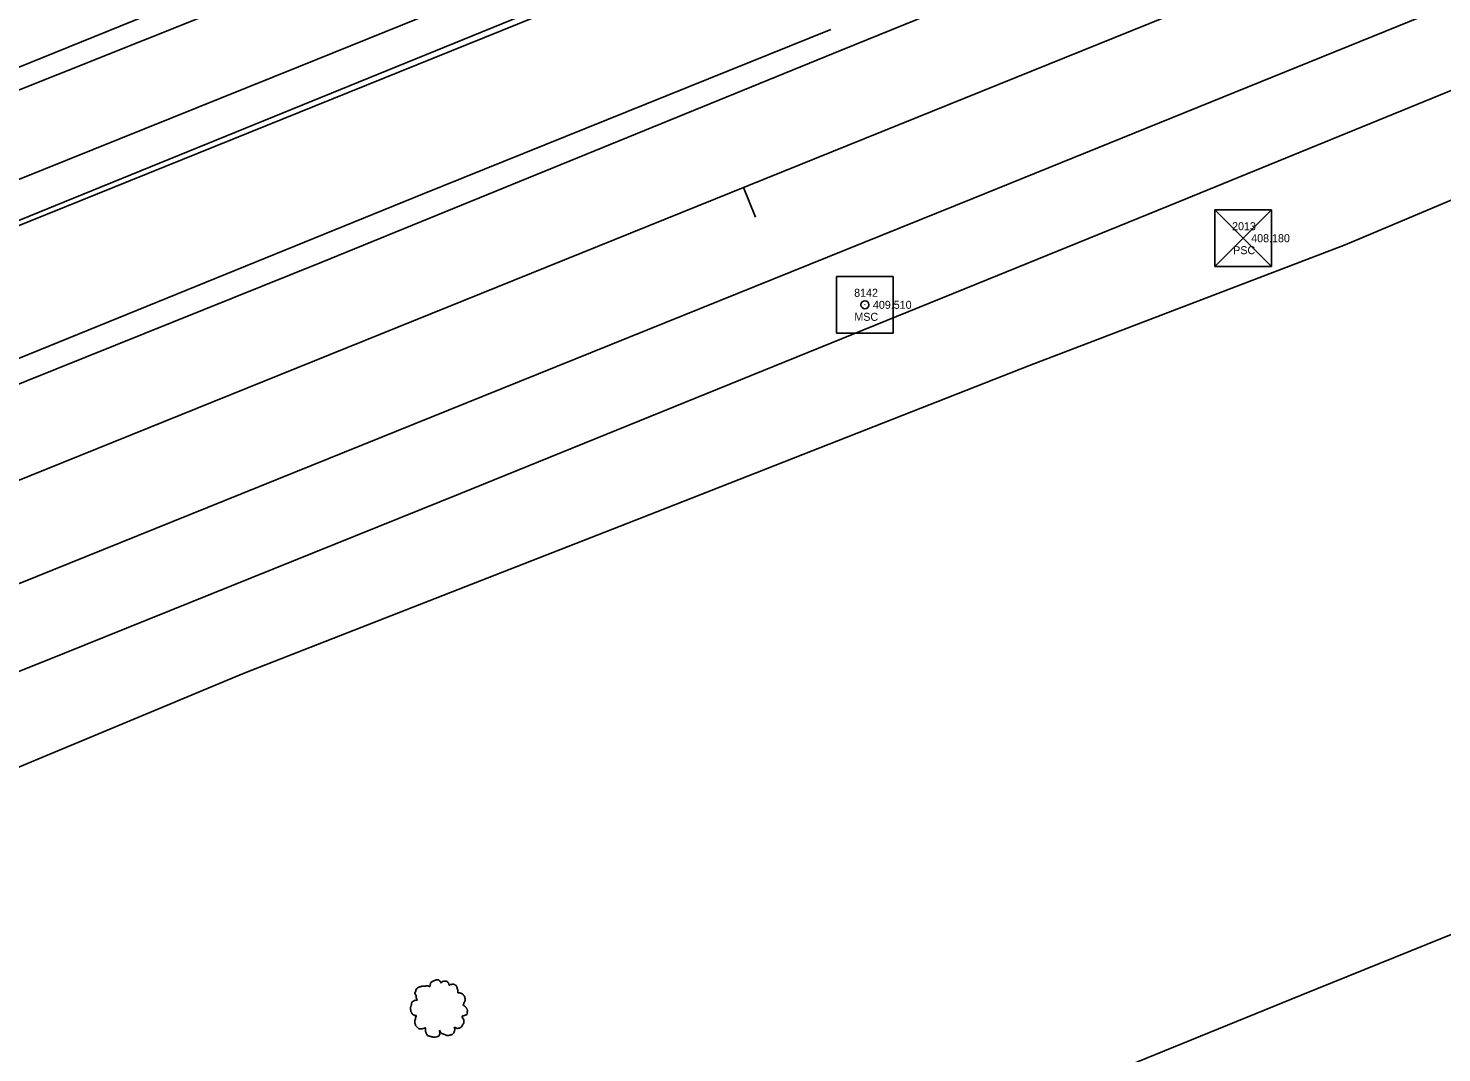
# Model space of a CAD drawing. Extents: x 1901471 to 1963503, y 756461 to 799997.
# Drawn here: x 1934543.5 to 1934720.1, y 774975.7 to 775103.8 of the extents above; entities that cross this region are included whole.
import ezdxf

# ---------------------------------------------------------------- set-up
doc = ezdxf.new("R2010")
doc.units = 0
for name, color, linetype in [('RD_EX_Fence_Other', 7, 'Continuous'), ('RD_EX_H2O', 7, 'Continuous'), ('RD_EX_Road', 7, 'Continuous'), ('RD_EX_Road_txCode', 7, 'Continuous'), ('RD_EX_VEG', 7, 'Continuous'), ('RD_HC_Cl', 7, 'Continuous'), ('RD_HC_Data_Tic', 7, 'Continuous'), ('RD_HC_Survey', 7, 'Continuous'), ('RD_HC_txCode', 7, 'Continuous'), ('RD_SMD_Locator', 7, 'Continuous')]:
    doc.layers.add(name, color=color, linetype=linetype)

# ---------------------------------------------------------------- blocks, each defined once
blk = doc.blocks.new('T2')
at = {"layer": 'RD_EX_VEG'}
for points in [[(0.05233333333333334, 7.213166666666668), (-0.24750000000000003, 7.238166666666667), (-0.5723333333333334, 7.138166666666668), (-0.8222500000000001, 7.038250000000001), (-1.0471666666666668, 6.963250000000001), (-1.2720833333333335, 6.863250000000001), (-1.5719166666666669, 6.688416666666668), (-1.7968333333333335, 6.488416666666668), (-1.9218333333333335, 6.2385833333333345), (-1.9718333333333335, 6.013666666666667), (-2.0217500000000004, 5.738833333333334), (-2.0217500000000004, 5.563833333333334), (-2.146666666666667, 5.538833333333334), (-2.296666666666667, 5.563833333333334), (-2.5465000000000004, 5.638833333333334), (-2.796416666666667, 5.638833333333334), (-3.0463333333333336, 5.638833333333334), (-3.3961666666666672, 5.613833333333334), (-3.7460000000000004, 5.613833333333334), (-4.020833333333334, 5.563833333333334), (-4.345750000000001, 5.513916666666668), (-4.720583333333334, 5.389000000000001), (-5.0704166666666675, 5.264000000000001), (-5.37025, 5.014083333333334), (-5.620166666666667, 4.539333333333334), (-5.745166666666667, 4.189500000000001), (-5.895083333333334, 3.9395833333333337), (-5.745166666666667, 3.489833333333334), (-5.570166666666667, 3.139916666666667), (-5.545250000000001, 2.9400000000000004), (-5.470250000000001, 2.5152500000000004), (-5.37025, 2.2903333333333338), (-5.245333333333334, 2.0903333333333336), (-5.320250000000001, 2.065416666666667), (-5.695166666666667, 2.015416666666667), (-5.995000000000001, 1.9155000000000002), (-6.419833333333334, 1.6905833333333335), (-6.644750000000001, 1.465666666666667), (-6.744750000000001, 1.1407500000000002), (-6.769666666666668, 0.7909166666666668), (-6.869583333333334, 0.5910833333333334), (-6.944583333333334, 0.3161666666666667), (-6.969583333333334, 0.2411666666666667), (-7.019583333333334, -0.08366666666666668), (-6.9195833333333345, -0.5335000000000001), (-6.894583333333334, -0.8833333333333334), (-6.769666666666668, -1.1082500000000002), (-6.619750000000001, -1.2830833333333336), (-6.444833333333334, -1.5330000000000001), (-6.045000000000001, -1.7579166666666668), (-5.7201666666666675, -1.8579166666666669), (-5.520250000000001, -1.8828333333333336), (-5.695166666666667, -2.382666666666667), (-5.745166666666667, -2.7325000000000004), (-5.870083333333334, -3.132333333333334), (-5.870083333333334, -3.2072500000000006), (-5.920000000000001, -3.682083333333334), (-5.770166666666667, -4.007000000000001), (-5.695166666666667, -4.38175), (-5.520250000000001, -4.606666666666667), (-5.245333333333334, -4.906583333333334), (-4.9205000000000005, -5.131416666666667), (-4.420666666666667, -5.256416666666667), (-4.020833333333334, -5.231416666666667), (-3.4460833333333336, -5.056500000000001), (-3.1962500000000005, -4.9815000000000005), (-3.2212500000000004, -5.156416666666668), (-3.1962500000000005, -5.531333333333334), (-3.1962500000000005, -5.956083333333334), (-3.0463333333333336, -6.280916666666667), (-2.946333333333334, -6.555833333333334), (-2.796416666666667, -6.805750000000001), (-2.4715000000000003, -7.030583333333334), (-2.07175, -7.1055833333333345), (-1.6469166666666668, -7.2555000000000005), (-1.1970833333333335, -7.330500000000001), (-0.6973333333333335, -7.355500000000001), (-0.09758333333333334, -7.205583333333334), (0.17725000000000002, -7.080583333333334), (0.27725000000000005, -6.905666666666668), (0.47716666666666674, -6.530833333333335), (0.4271666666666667, -6.3059166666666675), (0.4521666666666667, -5.706166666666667), (0.5520833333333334, -5.881166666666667), (0.7270833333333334, -6.231000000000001), (1.2268333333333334, -6.530833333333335), (1.626666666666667, -6.705750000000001), (2.101416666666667, -6.8557500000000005), (2.4013333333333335, -6.930666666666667), (2.8760833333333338, -6.8557500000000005), (3.2510000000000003, -6.780750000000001), (3.6257500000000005, -6.655750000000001), (3.9256666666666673, -6.380916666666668), (4.100583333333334, -6.106000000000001), (4.1505833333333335, -5.831166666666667), (4.2255, -5.456333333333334), (4.275500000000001, -5.281416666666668)], [(4.275500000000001, -5.281416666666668), (4.200583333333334, -5.106416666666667), (4.1505833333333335, -4.856583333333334), (4.2255, -4.881583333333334), (4.4004166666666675, -4.931583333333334), (4.675333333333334, -5.056500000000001), (4.900250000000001, -5.131416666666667), (5.225083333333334, -5.106416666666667), (5.500000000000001, -5.006500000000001), (5.949750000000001, -4.731583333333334), (6.224666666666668, -4.256833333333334), (6.499500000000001, -3.8570000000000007), (6.5745000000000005, -3.5321666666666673), (6.524500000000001, -3.3072500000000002), (6.499500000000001, -2.8075000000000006), (6.299583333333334, -2.5575833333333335), (6.249583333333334, -2.432666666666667), (6.1496666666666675, -2.0328333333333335), (6.224666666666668, -1.9828333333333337), (6.499500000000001, -1.9328333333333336), (6.874333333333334, -1.8079166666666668), (7.149250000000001, -1.6830000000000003), (7.374166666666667, -1.5080000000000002), (7.449083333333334, -1.2830833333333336), (7.424166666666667, -0.8833333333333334), (7.4740833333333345, -0.48350000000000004), (7.399166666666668, -0.3335), (7.299166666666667, -0.1836666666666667), (7.224166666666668, 0.016333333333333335), (7.074250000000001, 0.16616666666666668), (6.974333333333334, 0.3161666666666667), (6.874333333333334, 0.41608333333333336), (6.749416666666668, 0.5660833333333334), (6.5745000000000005, 0.6910000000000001), (6.424583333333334, 0.7410000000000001), (6.374583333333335, 0.8909166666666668), (6.524500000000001, 1.0908333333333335), (6.5745000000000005, 1.1907500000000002), (6.599416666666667, 1.4156666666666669), (6.824416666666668, 1.7655000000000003), (6.874333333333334, 2.1653333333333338), (6.824416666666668, 2.590166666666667), (6.774416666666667, 2.8650833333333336), (6.624416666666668, 3.139916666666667), (6.424583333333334, 3.3898333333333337), (6.299583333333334, 3.5647500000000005), (6.124666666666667, 3.689666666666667), (5.799833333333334, 3.814666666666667), (5.549916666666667, 3.864583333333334), (5.200083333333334, 3.864583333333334), (5.000166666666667, 3.9145833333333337), (5.025166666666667, 3.964583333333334), (5.025166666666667, 4.1145000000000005), (5.025166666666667, 4.389416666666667), (4.950166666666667, 4.839166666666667), (4.800250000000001, 5.339), (4.800250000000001, 5.364000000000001), (4.7002500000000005, 5.613833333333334), (4.475416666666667, 5.813750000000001), (4.3005, 5.913666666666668), (4.100583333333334, 6.038666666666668), (3.850666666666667, 6.063666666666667), (3.5508333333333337, 6.063666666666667), (3.2759166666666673, 6.013666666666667), (3.0760000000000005, 5.913666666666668), (2.9010833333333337, 5.788750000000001), (2.8260833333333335, 5.938666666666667), (2.726166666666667, 6.2385833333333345), (2.676166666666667, 6.3885000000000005), (2.52625, 6.563416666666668), (2.301416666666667, 6.7633333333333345), (1.8515000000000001, 6.888250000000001), (1.2268333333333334, 6.813333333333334), (0.9269166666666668, 6.613416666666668), (0.7770000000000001, 6.438500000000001), (0.7270833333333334, 6.563416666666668), (0.5270833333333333, 6.7633333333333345), (0.4271666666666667, 6.938250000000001), (0.25225000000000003, 7.063250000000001), (0.10233333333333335, 7.163166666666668), (0.0023333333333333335, 7.213166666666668)]]:
    blk.add_spline(points, degree=3, dxfattribs=at)

msp = doc.modelspace()

# ---------------------------------------------------------------- linework, layer by layer
at = {"layer": 'RD_EX_Fence_Other'}
for points in [[(1936161.3400000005, 775573.05), (1936066.4700000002, 775534.5200000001), (1935952.7700000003, 775489.7900000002), (1935677.39, 775377.4200000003), (1935361.1300000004, 775248.9100000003), (1935226.5300000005, 775195.2200000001), (1935107.4100000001, 775146.4500000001), (1934986.4400000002, 775097.6400000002), (1934881.7200000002, 775055.4900000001), (1934702.5500000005, 774982.8900000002), (1934601.6200000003, 774941.8700000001), (1934486.9700000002, 774895.6400000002), (1934331.6500000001, 774833.7900000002), (1934196.1500000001, 774778.0000000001), (1934078.4800000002, 774729.4600000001), (1933953.8800000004, 774679.8500000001), (1933978.0800000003, 774618.4900000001), (1933991.5800000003, 774585.83)], [(1934930.3500000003, 775241.8900000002), (1934889.3700000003, 775225.2600000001), (1934844.1200000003, 775207.4500000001), (1934807.5200000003, 775193.0000000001), (1934755.1700000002, 775171.2800000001), (1934706.1000000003, 775151.4400000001), (1934631.3700000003, 775120.8900000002), (1934577.2200000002, 775098.9700000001), (1934516.4800000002, 775074.4900000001), (1934456.1100000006, 775050.2800000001), (1934396.2600000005, 775026.3900000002), (1934352.9600000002, 775009.2400000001), (1934295.7800000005, 774985.1700000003), (1934250.4200000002, 774966.9000000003), (1934191.7900000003, 774943.2200000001), (1934146.2900000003, 774924.6500000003), (1934102.6600000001, 774907.0300000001), (1934057.0300000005, 774888.9200000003), (1934013.7400000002, 774871.1800000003), (1933947.7500000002, 774844.2800000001)]]:
    msp.add_lwpolyline(points, dxfattribs=at)
at = {"layer": 'RD_EX_H2O'}
for points in [[(1934374.3800000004, 775011.6900000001), (1934420.9400000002, 775030.3600000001), (1934485.1500000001, 775056.4600000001), (1934547.9800000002, 775082.1000000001), (1934633.5700000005, 775116.9600000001), (1934671.1200000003, 775132.1700000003), (1934706.89, 775146.4100000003), (1934745.3600000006, 775162.4100000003), (1934790.1500000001, 775180.7500000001), (1934821.4000000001, 775193.0100000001)], [(1933911.6600000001, 774752.82), (1933968.3300000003, 774778.3), (1934040.5100000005, 774808.2700000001), (1934090.8600000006, 774829.5300000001), (1934136.4400000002, 774848.0000000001), (1934176.0900000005, 774863.8800000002), (1934216.5600000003, 774879.56), (1934263.6700000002, 774898.8900000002), (1934315.6600000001, 774920.6400000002), (1934364.4800000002, 774940.4500000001), (1934411.5800000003, 774960.6300000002), (1934467.0100000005, 774981.6000000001), (1934518.0600000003, 775001.32), (1934570.4300000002, 775023.1700000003), (1934622.0300000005, 775043.3400000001), (1934668.5800000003, 775061.6100000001), (1934708.0300000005, 775076.6900000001), (1934743.1200000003, 775091.5100000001), (1934777.0200000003, 775105.6700000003), (1934814.0500000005, 775120.4500000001)]]:
    msp.add_lwpolyline(points, dxfattribs=at)
at = {"layer": 'RD_EX_Road'}
for points in [[(1935313.4000000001, 775345.8700000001), (1935266.3600000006, 775327.0100000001), (1935202.0000000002, 775301.06), (1935141.5800000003, 775276.6800000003), (1935089.8300000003, 775255.8), (1935032.1600000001, 775232.4600000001), (1934969.0800000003, 775206.9200000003), (1934904.4400000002, 775180.81), (1934843.2600000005, 775156.07), (1934787.2900000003, 775133.5200000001), (1934734.7500000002, 775112.2500000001), (1934661.4900000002, 775082.5200000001), (1934598.14, 775056.9100000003), (1934531.39, 775029.9300000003), (1934463.1200000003, 775002.1800000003), (1934411.0000000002, 774981.2600000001), (1934355.5100000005, 774958.8700000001), (1934299.5000000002, 774936.08), (1934243.5500000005, 774913.57), (1934186.2800000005, 774890.1800000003), (1934134.3100000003, 774869.32), (1934088.5400000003, 774850.7800000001), (1934030.4300000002, 774827.2800000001), (1933961.39, 774799.31)], [(1933946.7300000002, 774857.9800000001), (1934005.8700000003, 774882.0100000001), (1934054.9400000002, 774901.8700000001), (1934112.7400000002, 774925.2800000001), (1934166.6800000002, 774946.9700000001), (1934217.7300000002, 774967.6100000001), (1934271.4300000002, 774989.4900000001), (1934327.5900000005, 775012.0000000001), (1934380.14, 775033.3700000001), (1934439.1300000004, 775057.2000000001), (1934499.9900000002, 775081.8), (1934563.0600000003, 775107.3600000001), (1934633.0800000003, 775135.7200000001), (1934669.0500000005, 775150.2800000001), (1934717.5200000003, 775169.9200000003), (1934770.8200000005, 775191.4100000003), (1934823.5400000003, 775212.81), (1934884.8200000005, 775237.6000000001), (1934947.8700000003, 775262.9300000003)], [(1933945.2500000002, 774854.4100000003), (1934006.8000000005, 774879.32), (1934048.8800000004, 774896.57), (1934090.1300000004, 774913.2100000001), (1934133.0300000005, 774930.4000000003), (1934175.5200000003, 774947.7100000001), (1934215.8000000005, 774963.9900000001), (1934260.0600000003, 774981.9400000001), (1934308.4300000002, 775001.2800000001), (1934349.2300000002, 775018.33), (1934395.1100000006, 775036.6700000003), (1934445.7800000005, 775056.9400000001), (1934490.7200000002, 775075.0100000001), (1934536.3800000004, 775093.7200000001), (1934579.1800000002, 775110.8500000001), (1934634.6200000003, 775133.4800000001), (1934675.8200000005, 775149.9000000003), (1934714.8200000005, 775165.7800000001), (1934755.7300000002, 775181.9600000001), (1934795.9100000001, 775198.4700000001), (1934840.0500000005, 775216.3500000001), (1934879.6000000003, 775232.2800000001), (1934921.1200000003, 775249.1900000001)], [(1933960.7400000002, 774824.1000000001), (1934021.4100000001, 774848.6500000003), (1934068.0300000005, 774867.5100000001), (1934123.6800000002, 774890.0400000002), (1934168.1300000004, 774908.1300000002), (1934223.64, 774930.4800000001), (1934271.14, 774949.6700000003), (1934331.9700000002, 774974.3500000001), (1934388.7200000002, 774997.2100000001), (1934450.7500000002, 775022.3800000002), (1934513.6300000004, 775047.7800000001), (1934580.1600000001, 775074.5400000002), (1934645.1800000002, 775101.08), (1934701.5600000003, 775124.0000000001), (1934770.7500000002, 775151.82), (1934835.8600000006, 775178.1000000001), (1934903.0700000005, 775205.4100000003)], [(1934906.7300000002, 775171.4300000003), (1934864.8700000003, 775154.31), (1934819.5100000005, 775135.8700000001), (1934774.2500000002, 775117.6900000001), (1934731.5600000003, 775100.2300000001), (1934685.9900000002, 775081.6000000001), (1934663.2700000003, 775072.3400000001), (1934597.4900000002, 775045.6000000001), (1934547.9900000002, 775025.6500000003), (1934497.2000000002, 775005.33), (1934451.9600000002, 774987.3500000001), (1934399.0600000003, 774965.8600000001), (1934346.0000000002, 774944.4600000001), (1934301.4500000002, 774926.1100000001), (1934258.4400000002, 774908.8700000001), (1934210.0000000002, 774889.1200000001), (1934164.8700000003, 774870.9000000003), (1934114.5100000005, 774850.4600000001), (1934067.9200000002, 774831.4100000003), (1934034.5400000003, 774817.82), (1933970.2500000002, 774791.6900000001)], [(1933963.5900000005, 774827.9700000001), (1934020.4100000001, 774850.8900000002), (1934086.1500000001, 774877.6300000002), (1934132.3400000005, 774896.5000000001), (1934188.3600000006, 774919.3400000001), (1934244.8100000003, 774942.2100000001), (1934300.0700000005, 774964.5200000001), (1934358.1000000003, 774988.0400000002), (1934411.9200000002, 775009.4800000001), (1934473.8700000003, 775034.8), (1934531.2300000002, 775058.0300000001), (1934592.7400000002, 775083.0300000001), (1934643.7600000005, 775103.6200000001)]]:
    msp.add_lwpolyline(points, dxfattribs=at)
at = {"layer": 'RD_HC_Cl'}
for p, q in [((1938552.0759840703, 776700.3439728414), (1929639.8359618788, 773096.9871827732)), ((1938563.1694909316, 776672.8936753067), (1929646.8648501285, 773068.074184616))]:
    msp.add_line(p, q, dxfattribs=at)
at = {"layer": 'RD_HC_Data_Tic'}
msp.add_line((1934632.8335944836, 775083.8775957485), (1934634.3328784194, 775080.1692069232), dxfattribs=at)
at = {"layer": 'RD_HC_Survey'}
for p, q in [((1934691.7494660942, 775081.0725339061), (1934698.8205339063, 775074.0014660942)), ((1934698.8205339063, 775081.0725339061), (1934691.7494660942, 775074.0014660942)), ((1934698.8205339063, 775081.0725339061), (1934691.7494660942, 775081.0725339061)), ((1934691.7494660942, 775081.0725339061), (1934695.2850000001, 775077.5370000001)), ((1934695.2850000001, 775077.5370000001), (1934698.8205339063, 775081.0725339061)), ((1934695.2850000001, 775077.5370000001), (1934691.7494660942, 775074.0014660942)), ((1934698.8205339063, 775074.0014660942), (1934695.2850000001, 775077.5370000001)), ((1934691.7494660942, 775074.0014660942), (1934698.8205339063, 775074.0014660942))]:
    msp.add_line(p, q, dxfattribs=at)
for points in [[(1934698.8205339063, 775081.0725339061), (1934691.7494660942, 775081.0725339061), (1934691.7494660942, 775074.0014660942), (1934698.8205339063, 775074.0014660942)], [(1934651.5485339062, 775072.7445339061), (1934644.4774660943, 775072.7445339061), (1934644.4774660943, 775065.6734660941), (1934651.5485339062, 775065.6734660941)]]:
    msp.add_lwpolyline(points, close=True, dxfattribs=at)
msp.add_circle((1934648.0130000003, 775069.2090000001), 0.5000000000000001, dxfattribs=at)
at = {"layer": 'RD_SMD_Locator'}
for centre in [(1934695.2850000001, 775077.5370000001), (1934648.0130000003, 775069.2090000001)]:
    msp.add_circle(centre, 0.001, dxfattribs=at)

# ---------------------------------------------------------------- block references
at = {"layer": 'RD_EX_VEG', "xscale": 0.4921259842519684, "yscale": 0.4921259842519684}
msp.add_blockref('T2', (1934594.6700000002, 774981.2700000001), dxfattribs=at)

# ---------------------------------------------------------------- texts
at = {"layer": 'RD_EX_Road_txCode'}
for s, p in [('408.180', (1934696.2850000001, 775077.0370000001)), ('409.510', (1934649.0130000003, 775068.7090000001))]:
    msp.add_text(s, height=1.0000000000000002, dxfattribs=at).set_placement(p)
at = {"layer": 'RD_HC_txCode'}
for s, p in [('2013', (1934693.8991732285, 775078.5370000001)), ('PSC', (1934694.0330314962, 775075.5370000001)), ('8142', (1934646.6665433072, 775070.2090000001)), ('MSC', (1934646.6980393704, 775067.2090000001))]:
    msp.add_text(s, height=1.0000000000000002, dxfattribs=at).set_placement(p)

doc.saveas('drawing.dxf')
